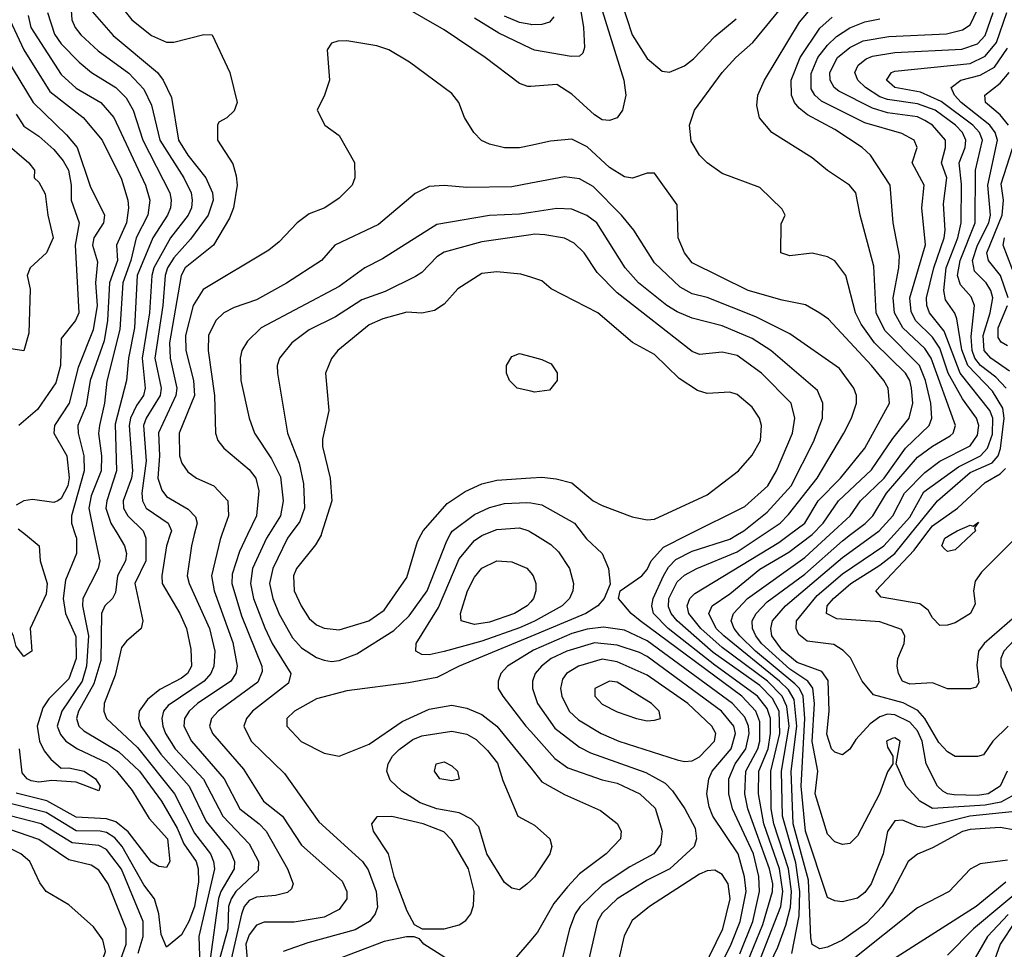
# Model space of a CAD drawing. Header units: inches. Extents: x 1793389 to 1900389, y 320802 to 470796.
# Tile 472 of 656: x 1848639 to 1851261, y 458896 to 461371. Entities that reach past the tile are written whole.
import ezdxf

# ---------------------------------------------------------------- set-up
doc = ezdxf.new("R2010")
doc.units = ezdxf.units.IN
doc.header["$MEASUREMENT"] = 0
for name, color, linetype in [('B8445', 7, 'Continuous'), ('B8446', 7, 'Continuous'), ('B8455', 7, 'Continuous'), ('B8456', 7, 'Continuous')]:
    doc.layers.add(name, color=color, linetype=linetype)

msp = doc.modelspace()

# ---------------------------------------------------------------- linework, layer by layer
at = {"layer": 'B8445', "color": 2}
for points, elevation in [([(1848654.4, 460000), (1848690.8, 459970), (1848694, 459930), (1848712.6, 459870), (1848710, 459841.2), (1848666.8, 459750), (1848671.3, 459690), (1848650, 459675.3), (1848630, 459702), (1848622.9, 459730), (1848597.8, 459777.8), (1848580.1, 459800.1), (1848524.7, 459850), (1848470, 459915.1), (1848456, 459950), (1848452.1, 460000)], 322), ([(1848900.5, 460000), (1848918.7, 459970), (1848923.7, 459950), (1848921.1, 459930), (1848899.6, 459890), (1848894.4, 459845.6), (1848886, 459830), (1848866.4, 459810), (1848857, 459790), (1848855.1, 459664.9), (1848837, 459603), (1848796, 459530), (1848790.3, 459510), (1848796.4, 459490), (1848810, 459477.6), (1848902.5, 459422.5), (1848958.3, 459370), (1849016.5, 459290), (1849058.3, 459218.2), (1849076.3, 459176.3), (1849109, 459130), (1849114.4, 459110), (1849115.5, 459075.5), (1849104.9, 459010), (1849090, 458969.6), (1849070, 458934.5), (1849030, 458902), (1849015.6, 458935.6), (1849009.7, 458990), (1848998, 459030), (1848970, 459067.6), (1848911.8, 459170), (1848892.3, 459192.3), (1848870, 459206.6), (1848854, 459210), (1848790, 459211.6), (1848710, 459259.8), (1848610, 459285)], 334), ([(1848838, 460000), (1848852.4, 459930), (1848848.2, 459910), (1848807.4, 459830), (1848806.5, 459810), (1848822.3, 459730), (1848816.8, 459650), (1848805.8, 459610), (1848751.3, 459530), (1848739, 459490), (1848747.5, 459467.5), (1848762.4, 459450), (1848793, 459430), (1848872.4, 459392.4), (1848897.4, 459370), (1848939.1, 459319.1), (1848983.9, 459243.9), (1849033, 459190), (1849039.1, 459130), (1849030, 459114), (1849010, 459116.2), (1848990, 459127.6), (1848928.4, 459208.4), (1848895.2, 459235.2), (1848870, 459243.5), (1848790, 459247.9), (1848711.2, 459291.2), (1848630, 459312)], 330), ([(1848786.9, 460000), (1848790.2, 459990), (1848790.2, 459949.8), (1848761.6, 459878.4), (1848755.2, 459830), (1848761.1, 459790), (1848788.6, 459728.6), (1848789.3, 459670), (1848770, 459615.6), (1848717.2, 459562.8), (1848701.1, 459538.9), (1848686, 459490), (1848692.2, 459450), (1848704.2, 459424.2), (1848722.4, 459402.4), (1848750, 459378), (1848770, 459379.1), (1848811, 459370), (1848841, 459350), (1848854, 459330), (1848850, 459318), (1848790, 459341.2), (1848725.2, 459345.2), (1848690, 459340.7), (1848670, 459344.7), (1848659.3, 459350), (1848645.9, 459365.9), (1848638.4, 459430)], 326), ([(1848971.9, 460000), (1848975.3, 459990), (1848974.9, 459930), (1848945.7, 459870), (1848967.3, 459770), (1848962.8, 459750), (1848923.4, 459716.6), (1848910, 459699), (1848893.9, 459626.1), (1848864.2, 459550), (1848863.1, 459530), (1848870.4, 459510), (1848952.9, 459432.9), (1849051.5, 459310), (1849105.1, 459205.1), (1849147.7, 459150), (1849155.6, 459130), (1849157.7, 459110), (1849116.5, 458930), (1849120.4, 458800.4)], 338), ([(1849040.3, 460000), (1849030.3, 459969.7), (1849017.6, 459890), (1849018.4, 459870), (1849065.3, 459790), (1849083.7, 459750), (1849094.7, 459694.7), (1849096.5, 459650), (1849086.4, 459630), (1849070, 459617.4), (1849012.9, 459587.1), (1848979.4, 459560.6), (1848957.6, 459530), (1848955.3, 459510), (1848962, 459490), (1849015.1, 459415.1), (1849090.2, 459330), (1849135.9, 459235.9), (1849198.7, 459158.7), (1849211.7, 459130), (1849210.3, 459110), (1849175, 459050), (1849168.8, 459031.2), (1849146.8, 458870)], 342), ([(1849104.2, 460000), (1849096.4, 459970), (1849085.3, 459890), (1849090.3, 459870), (1849144.6, 459750), (1849158.9, 459690), (1849156, 459650), (1849148.7, 459630), (1849130.3, 459610), (1849034.8, 459545.2), (1849022, 459530), (1849018, 459510), (1849020.3, 459490), (1849027.7, 459470), (1849052.9, 459430), (1849128.6, 459348.6), (1849180.3, 459250), (1849250, 459177.1), (1849275.3, 459130), (1849274.1, 459105.9), (1849215.2, 459050), (1849202.2, 459030), (1849195, 459010), (1849193.7, 458950), (1849171.6, 458870)], 346), ([(1849177.3, 460000), (1849172.8, 459987.2), (1849150.3, 459890), (1849156.9, 459850), (1849206.9, 459713.1), (1849218.7, 459650), (1849214.4, 459630), (1849201.3, 459610), (1849112.4, 459550), (1849090.4, 459530), (1849078, 459510), (1849076.5, 459490), (1849096.5, 459450), (1849184.2, 459350), (1849225.3, 459270), (1849277.1, 459230), (1849295.8, 459210), (1849352.4, 459110), (1849367.3, 459070), (1849363.5, 459056.5), (1849352.7, 459047.3), (1849320.9, 459039.1), (1849270, 459034.3), (1849250, 459025.6), (1849237, 459010), (1849230.2, 458989.8), (1849202.7, 458870)], 350), ([(1849246.3, 460000), (1849224.8, 459955.2), (1849205.1, 459894.9), (1849204, 459870), (1849230, 459784), (1849284.2, 459650), (1849284.9, 459635.1), (1849273, 459607), (1849168.2, 459530), (1849150.4, 459510), (1849144.4, 459490), (1849152.7, 459470), (1849235.1, 459375.1), (1849288.2, 459290), (1849339.5, 459250), (1849390, 459173), (1849497.7, 459077.7), (1849510.5, 459050), (1849510.4, 459030), (1849490, 459002), (1849450, 458981.3), (1849370, 458968.3), (1849290, 458968), (1849270, 458960.5), (1849250, 458934), (1849241.8, 458910), (1849245.2, 458870)], 354), ([(1849303, 460000), (1849296.9, 459990), (1849259.6, 459910), (1849254, 459870), (1849261.5, 459830), (1849292.1, 459752.1), (1849312, 459710), (1849361.6, 459630), (1849355.4, 459604.6), (1849259.3, 459530), (1849243, 459510), (1849236.3, 459490), (1849255.5, 459450), (1849344.1, 459364.1), (1849435.6, 459235.6), (1849552.4, 459130), (1849567.6, 459107.6), (1849588.5, 459050), (1849591.8, 459008.2), (1849585.5, 458990), (1849570.5, 458970), (1849532.4, 458947.6), (1849406.5, 458913.5), (1849341, 458890)], 358), ([(1849359.5, 460000), (1849352.2, 459990), (1849313.1, 459910), (1849304.9, 459870), (1849313.1, 459830), (1849330, 459787.7), (1849365.5, 459725.5), (1849390, 459698.4), (1849430, 459673), (1849450, 459665.5), (1849470, 459662), (1849490, 459664.9), (1849537.1, 459682.9), (1849635.3, 459744.7), (1849676.3, 459783.7), (1849724.7, 459850), (1849776.6, 459983.4), (1849785.9, 460000)], 362), ([(1849442.3, 460000), (1849441.7, 459998.3), (1849427.4, 459972.6), (1849376.4, 459910), (1849368.5, 459890), (1849370.4, 459850), (1849388.4, 459810), (1849410, 459776.3), (1849430, 459759.3), (1849450, 459750.4), (1849490, 459746.7), (1849569, 459770), (1849610, 459799.1), (1849670, 459886), (1849698.7, 459981.3), (1849708.7, 460000)], 366), ([(1850000, 459764.7), (1849970, 459751.7), (1849870, 459716.2), (1849770, 459688.4), (1849730, 459679.6), (1849710, 459680.9), (1849694, 459690), (1849695.1, 459710), (1849754.6, 459805.4), (1849810, 459935.5), (1849850, 459984.4), (1849870, 459997.6), (1849875.9, 460000)], 358), ([(1850000, 459821), (1849990.5, 459810), (1849957.3, 459790), (1849890, 459766.9), (1849850, 459760.7), (1849815.3, 459770), (1849813.2, 459790), (1849832, 459850), (1849850, 459886.8), (1849870, 459910.5), (1849910, 459930.5), (1849950, 459927.7), (1849990, 459910.7), (1850000, 459898.4)], 354), ([(1850000, 459728.7), (1849810, 459649.6), (1849750, 459619.6), (1849674.9, 459605.1), (1849510, 459583.6), (1849430, 459562.4), (1849370.8, 459530), (1849350.8, 459510), (1849350.8, 459490), (1849388.7, 459448.7), (1849450, 459418), (1849490, 459410.5), (1849570, 459442.4), (1849658, 459502), (1849730, 459534.9), (1849790, 459546), (1849830, 459537.6), (1849870, 459521.3), (1849910.2, 459490.2), (1850000, 459378.8)], 362), ([(1850000, 459688), (1849938, 459650), (1849920.5, 459630), (1849913, 459610), (1849913.4, 459590), (1849925.5, 459570), (1849986.7, 459490), (1850000, 459475.3)], 366), ([(1850000, 459079), (1849990, 459069), (1849970, 459054), (1849950, 459059), (1849930, 459074), (1849882.9, 459150), (1849861.6, 459221.6), (1849842, 459242), (1849810, 459258.9), (1849750, 459269.7), (1849706, 459286), (1849656.9, 459316.9), (1849626.2, 459346.2), (1849617, 459370), (1849620.7, 459390), (1849631.8, 459410), (1849650, 459428.2), (1849685.9, 459454.1), (1849710, 459464.6), (1849790, 459476.5), (1849830, 459468.5), (1849854.4, 459454.4), (1849885.4, 459425.4), (1849911.4, 459391.4), (1849925.7, 459345.7), (1849966, 459250), (1850000, 459231.5)], 358), ([(1848954.7, 458885.3), (1848967.8, 458930), (1848967.7, 458970), (1848910, 459109.6), (1848870, 459161.7), (1848850, 459171.9), (1848779.1, 459179.1), (1848696.2, 459230), (1848610, 459252.3)], 338), ([(1848590, 458525.5), (1848658.5, 458630), (1848690, 458668.9), (1848775.4, 458750), (1848862.9, 458817.1), (1848893, 458847), (1848908.7, 458870), (1848922.7, 458910), (1848923, 458950), (1848875.1, 459070), (1848850, 459106.6), (1848830, 459119.6), (1848770, 459134), (1848690, 459188.3), (1848610, 459215.8)], 342), ([(1848619.5, 458640.5), (1848682.8, 458717.2), (1848754.9, 458785.1), (1848850, 458857.6), (1848860.5, 458870), (1848868, 458890), (1848860.8, 458920.8), (1848835.6, 458955.6), (1848770, 459014), (1848709.4, 459049.4), (1848692.5, 459072.5), (1848666, 459130), (1848642.7, 459150), (1848610, 459165.6)], 346), ([(1849797.6, 458857.6), (1849715.3, 458910), (1849704, 458924), (1849689.3, 458929.3), (1849669.3, 458929.3), (1849610, 458916.3), (1849470, 458863.7)], 362), ([(1850000, 458920.2), (1849957.3, 458870)], 362)]:
    msp.add_lwpolyline(points, dxfattribs=dict(at, elevation=elevation))
for points, elevation in [([(1849790, 459344), (1849758, 459350), (1849744, 459370), (1849748.7, 459390), (1849770, 459394.8), (1849790, 459384.7), (1849804.7, 459370), (1849810, 459349)], 354), ([(1849630.5, 459249.5), (1849590, 459248.7), (1849576, 459230), (1849580.7, 459210), (1849620.5, 459150), (1849635.3, 459090), (1849670, 458998), (1849690, 458962), (1849710.8, 458950.8), (1849770, 458950.7), (1849810, 458960.7), (1849827.6, 458972.4), (1849840.9, 458990), (1849847.7, 459012.3), (1849849.6, 459050), (1849834.3, 459110), (1849790, 459186.6), (1849768.4, 459208.4), (1849714, 459230)], 362)]:
    msp.add_lwpolyline(points, close=True, dxfattribs=dict(at, elevation=elevation))
at = {"layer": 'B8446', "color": 2}
for points, elevation in [([(1848773.8, 461433.8), (1848778, 461370), (1848787, 461350), (1848802.4, 461330), (1848848.2, 461288.2), (1848930, 461228.7), (1848970, 461186), (1848990, 461142.8), (1849012.4, 461050), (1849076.5, 460950), (1849096, 460910), (1849098.9, 460890), (1849096.9, 460870), (1849087.6, 460850), (1849040.8, 460790), (1848996.2, 460710), (1848991, 460690), (1848985.2, 460590), (1848965.2, 460470), (1848973.8, 460390), (1848968.9, 460370), (1848950, 460343.6), (1848934, 460310), (1848931.1, 460290), (1848939.7, 460170), (1848936.9, 460150), (1848914.9, 460090), (1848916, 460070), (1848927.2, 460050), (1848968.4, 460010), (1848971.9, 460000)], 338), ([(1848890.6, 461430), (1848938, 461370), (1848990, 461328.2), (1849030, 461310.6), (1849050, 461310.6), (1849130, 461331), (1849152, 461330), (1849198.8, 461230), (1849218, 461150), (1849210, 461128), (1849190.9, 461109.1), (1849170, 461098), (1849166, 461090), (1849166, 461050), (1849206.8, 460986.8), (1849215.3, 460955.3), (1849218.8, 460930), (1849208.7, 460870), (1849197.7, 460842.2), (1849155.5, 460770), (1849080.3, 460710), (1849069, 460690), (1849037.8, 460510), (1849040.2, 460470), (1849057.3, 460390), (1849055.2, 460370), (1849009.3, 460270.7), (1849011.3, 460210), (1849007.2, 460150), (1849017.7, 460117.8), (1849030, 460101.6), (1849087.7, 460067.7), (1849107.2, 460047.2), (1849112, 460030), (1849104.2, 460000)], 346), ([(1850000, 461193), (1849992.5, 461192.5), (1849970, 461201.2), (1849879, 461270), (1849770, 461343.7), (1849601, 461441)], 346), ([(1848612.9, 461370), (1848650.2, 461290.2), (1848719.7, 461179.7), (1848808.2, 461110), (1848858.7, 461050), (1848910, 460946), (1848927, 460890), (1848928.8, 460870), (1848924, 460830), (1848896.9, 460770), (1848899.7, 460730), (1848878.4, 460670), (1848873.5, 460570), (1848864.5, 460515.5), (1848827.2, 460410), (1848816.4, 460343.6), (1848793.7, 460290), (1848794.6, 460270), (1848810.2, 460210), (1848811.3, 460170), (1848776.9, 460050), (1848777, 460030), (1848786.9, 460000)], 326), ([(1848661.6, 461381.6), (1848669, 461350), (1848750, 461224.4), (1848790, 461188.7), (1848855.5, 461150), (1848890, 461110.5), (1848974.3, 460930), (1848986, 460890), (1848980.2, 460850), (1848949.2, 460790), (1848935, 460730), (1848913.5, 460670), (1848905.9, 460545.9), (1848871.3, 460408.7), (1848865.5, 460350), (1848851.4, 460290), (1848849, 460269), (1848856.9, 460210), (1848855.8, 460170), (1848830, 460102.7), (1848823.6, 460070), (1848838, 460000)], 330), ([(1848713.4, 461390), (1848732.3, 461332.3), (1848750, 461306.7), (1848797.4, 461257.4), (1848830.5, 461230), (1848894.9, 461190), (1848923, 461163), (1848941.7, 461130), (1848966.9, 461050), (1849038.9, 460910), (1849042.3, 460890), (1849040.9, 460870), (1849033.1, 460850), (1848993.6, 460790), (1848952.1, 460690), (1848945.4, 460550), (1848929.2, 460470), (1848924, 460410), (1848893.7, 460293.7), (1848897.2, 460170), (1848871.3, 460090), (1848869.1, 460070), (1848882.3, 460030), (1848900.5, 460000)], 334), ([(1848832.4, 461392.4), (1848888.3, 461328.3), (1849006, 461230), (1849021.6, 461210), (1849043.7, 461163.7), (1849062.6, 461050), (1849087.4, 461010), (1849134.6, 460950), (1849152.9, 460910), (1849154.3, 460890), (1849140.9, 460850), (1849094, 460786), (1849050, 460736.9), (1849033, 460710), (1849026.5, 460690), (1849020.6, 460610), (1848999.3, 460470), (1849015.9, 460390), (1849013, 460370), (1848976.1, 460310), (1848969.2, 460290), (1848976.1, 460196.1), (1848964.7, 460110), (1848966.3, 460090), (1848975.8, 460070), (1849034.4, 460030), (1849043.7, 460010), (1849040.3, 460000)], 342), ([(1850000, 461294.3), (1849914.8, 461334.8), (1849850, 461374.7)], 342), ([(1850000, 461357.8), (1849970, 461363.5), (1849930, 461379.8)], 338), ([(1848565.3, 461330), (1848675.3, 461150), (1848763.9, 461063.9), (1848792.2, 461030), (1848827.1, 460927.1), (1848864.9, 460850), (1848862.4, 460830), (1848836.9, 460790), (1848832.9, 460770), (1848846.1, 460726.1), (1848840.7, 460670), (1848845.4, 460610), (1848834.8, 460545.2), (1848794.8, 460445.2), (1848771.3, 460350), (1848731.7, 460290), (1848730.3, 460270), (1848764.4, 460210), (1848771.1, 460151.1), (1848767.6, 460130), (1848750, 460095.6), (1848740.7, 460090), (1848730, 460085.4), (1848673, 460093), (1848650.3, 460089.7), (1848630, 460078)], 322), ([(1850000, 461035.7), (1849970, 461029.2), (1849930, 461029.2), (1849890, 461039), (1849869.4, 461049.4), (1849849, 461070), (1849824, 461110), (1849809, 461150), (1849790, 461174), (1849677.5, 461257.5), (1849622, 461290), (1849590, 461301.2), (1849510, 461314), (1849486.4, 461313.6), (1849470, 461308), (1849458, 461290), (1849464.7, 461210), (1849451.3, 461170), (1849431.3, 461130), (1849452, 461090), (1849490, 461062), (1849530.7, 460990.7), (1849531.3, 460950), (1849524.7, 460930), (1849490, 460895.3), (1849452, 460870), (1849410, 460854), (1849378, 460830), (1849330, 460779), (1849302.5, 460757.5), (1849127.6, 460652.4), (1849101.1, 460610), (1849080.8, 460530), (1849082, 460490), (1849102, 460410), (1849105.2, 460370), (1849063.7, 460270), (1849064.9, 460210), (1849070.6, 460190), (1849087, 460167), (1849110.4, 460150.4), (1849156, 460130), (1849193.4, 460090), (1849194.9, 460050), (1849177.3, 460000)], 350), ([(1848630, 461119.1), (1848650, 461087.3), (1848690, 461060.4), (1848730, 461024.9), (1848755.2, 460995.2), (1848769, 460970), (1848776.5, 460930), (1848776.5, 460890), (1848797.6, 460830), (1848787.4, 460770), (1848797.1, 460590), (1848787.7, 460570), (1848750, 460522), (1848747.7, 460450), (1848735.9, 460404.1), (1848686.9, 460333.1), (1848637.3, 460290)], 318), ([(1848593.7, 461050), (1848664, 460990), (1848678.8, 460970), (1848678, 460950), (1848690, 460938), (1848706.9, 460906.9), (1848714, 460850), (1848728.2, 460790), (1848710.3, 460749.7), (1848666.8, 460710), (1848659.1, 460690), (1848666.8, 460653.2), (1848663.5, 460536.5), (1848650, 460488.7), (1848610, 460495.3)], 314), ([(1850000, 460935.3), (1849950, 460926), (1849830, 460923.6), (1849770, 460929.6), (1849730, 460926.6), (1849692.3, 460907.7), (1849594.4, 460825.6), (1849478.8, 460770), (1849442.8, 460730), (1849350, 460669.6), (1849270, 460625.1), (1849210, 460604.5), (1849182.8, 460590), (1849162, 460570), (1849142.4, 460530), (1849141.3, 460490), (1849158, 460370), (1849160.7, 460270), (1849167.3, 460250), (1849182.8, 460230), (1849250, 460173), (1849268.2, 460150), (1849276.2, 460116.2), (1849270.3, 460050), (1849246.3, 460000)], 354), ([(1850000, 460857.5), (1849970, 460853), (1849890, 460849.7), (1849750, 460825.6), (1849605.8, 460734.1), (1849558.8, 460710), (1849490, 460660.7), (1849282, 460550), (1849245.5, 460514.5), (1849230.6, 460490), (1849226, 460470), (1849228.4, 460410), (1849250.5, 460310), (1849264.4, 460270), (1849310, 460202), (1849333.5, 460153.5), (1849341.1, 460090), (1849333.4, 460050), (1849303, 460000)], 358), ([(1850000, 460798.2), (1849870, 460779.7), (1849770, 460751.8), (1849750, 460739.5), (1849710, 460698), (1849693.4, 460686.6), (1849612.7, 460647.2), (1849550, 460624.7), (1849480.6, 460579.4), (1849410, 460545.1), (1849364, 460510), (1849330.8, 460470), (1849324.9, 460450), (1849325.5, 460430), (1849352.4, 460270), (1849383.7, 460190), (1849395.4, 460135.4), (1849397.4, 460070), (1849384.9, 460035.1), (1849359.5, 460000)], 362), ([(1850000, 460685), (1849973.6, 460693.6), (1849910, 460699.3), (1849870, 460695.1), (1849805.8, 460654.2), (1849770, 460613.2), (1849743.8, 460596.2), (1849710, 460589.5), (1849670, 460591.8), (1849606, 460574), (1849570, 460558.4), (1849486.8, 460490), (1849470, 460468.7), (1849454, 460430), (1849462.8, 460330), (1849446, 460254), (1849445.8, 460234.2), (1849466, 460150), (1849470.5, 460090), (1849442.3, 460000)], 366), ([(1850000, 460381.7), (1849964, 460390), (1849944, 460410), (1849935.3, 460430), (1849935.3, 460450), (1849950, 460474), (1849970, 460482), (1850000, 460474)], 366), ([(1849708.7, 460000), (1849714, 460010), (1849777.4, 460082.6), (1849825.3, 460114.7), (1849870, 460134.9), (1849910, 460144.4), (1850000, 460150.8)], 366), ([(1849785.9, 460000), (1849790.9, 460009.1), (1849850, 460053.4), (1849890, 460071.8), (1849930, 460083.1), (1849990, 460085.7), (1850000, 460084.1)], 362), ([(1848635.6, 460015.6), (1848654.4, 460000)], 322), ([(1849875.9, 460000), (1849910, 460013.7), (1849970, 460017.6), (1849994.8, 460010), (1850000, 460006.7)], 358)]:
    msp.add_lwpolyline(points, dxfattribs=dict(at, elevation=elevation))
at = {"layer": 'B8455', "color": 2}
for points, elevation in [([(1850010.7, 460000), (1850053.3, 459973.3), (1850074.4, 459954.4), (1850103.8, 459910), (1850114.4, 459870), (1850112.7, 459850), (1850103.8, 459830), (1850083.8, 459810), (1850012.4, 459770), (1850000, 459764.7)], 358), ([(1850140.1, 460000), (1850148.9, 459988.9), (1850190.8, 459950), (1850207.3, 459910), (1850212, 459868), (1850196, 459830), (1850179.1, 459810), (1850147.3, 459790), (1850000, 459728.7)], 362), ([(1850554.1, 458805.9), (1850618.1, 458961.9), (1850644, 459050), (1850644.5, 459070), (1850636.3, 459110), (1850578, 459270), (1850570.7, 459310), (1850573.3, 459370), (1850604.5, 459430), (1850609.9, 459450), (1850610, 459501.2), (1850599.3, 459530), (1850562.7, 459570), (1850291.2, 459770), (1850267.3, 459790), (1850234, 459830), (1850238, 459850), (1850296, 459890), (1850310, 459906.8), (1850320.7, 459930), (1850353.5, 459966.5), (1850420.5, 460000)], 362), ([(1850579.8, 458790), (1850666, 459010), (1850671.6, 459050), (1850663, 459110), (1850620.9, 459230), (1850606.3, 459310), (1850607.3, 459370), (1850632.5, 459430), (1850638.9, 459470), (1850638.4, 459510), (1850630, 459536.9), (1850604.1, 459570), (1850490, 459652.2), (1850366.2, 459750), (1850327.3, 459790), (1850322.3, 459810), (1850326, 459830), (1850354, 459890), (1850366.9, 459913.1), (1850386.2, 459933.8), (1850430, 459956.1), (1850530, 459988), (1850550.5, 460000)], 358), ([(1850630, 458842.4), (1850658.5, 458901.5), (1850679.6, 458960.4), (1850691.5, 459008.5), (1850694.3, 459050), (1850686.9, 459110), (1850647.9, 459230), (1850640.6, 459270), (1850639.8, 459370), (1850663.8, 459470), (1850661.5, 459530), (1850643.9, 459563.9), (1850610, 459598.3), (1850486.4, 459686.4), (1850389.8, 459770), (1850374.2, 459790), (1850367.4, 459807.4), (1850367.8, 459830), (1850390, 459874), (1850410, 459891.8), (1850442.7, 459910), (1850550, 459954.4), (1850618.9, 460000)], 354), ([(1850695.4, 458884.6), (1850714.7, 458985.3), (1850717.2, 459050), (1850705.7, 459125.7), (1850670.5, 459250), (1850667.9, 459370), (1850688.7, 459490), (1850682.5, 459542.5), (1850669.9, 459570), (1850630.6, 459610), (1850510, 459699.1), (1850452.9, 459750), (1850421, 459790), (1850416.9, 459810), (1850424.2, 459830), (1850437, 459843), (1850660.7, 459979.3), (1850688.9, 460000)], 350), ([(1851290, 459212.8), (1851250, 459220.4), (1851170, 459215.1), (1851150, 459209.7), (1851070, 459165.6), (1851030, 459149.4), (1851005.5, 459130), (1850963.1, 459050), (1850935.8, 459010), (1850894.3, 458965.7), (1850830, 458920.5), (1850790, 458901.6), (1850770, 458897), (1850750, 458909), (1850746.1, 458926.1), (1850739.7, 459079.7), (1850698.9, 459230), (1850694, 459370), (1850708.9, 459490), (1850701.3, 459561.3), (1850686.5, 459586.5), (1850662.2, 459610), (1850514, 459730), (1850494.2, 459750), (1850474.3, 459790), (1850482.9, 459810), (1850530, 459842.3), (1850610, 459907.8), (1850687.2, 459952.8), (1850749.7, 460000)], 346), ([(1851290, 459262.8), (1851169.5, 459250.5), (1851050, 459220.5), (1851030, 459222.4), (1850990, 459239.5), (1850970, 459238), (1850950.3, 459209.7), (1850938.7, 459150), (1850906.4, 459070), (1850890, 459047), (1850870, 459032), (1850830, 459022.7), (1850810, 459025.2), (1850790, 459034), (1850731.7, 459210), (1850720.6, 459330), (1850729.9, 459509.9), (1850725.7, 459570), (1850715.7, 459590), (1850703, 459603), (1850598.5, 459690), (1850557.2, 459730), (1850541.5, 459750), (1850534, 459770), (1850539.7, 459790), (1850577.4, 459830), (1850730, 459939.1), (1850796.6, 460000)], 342), ([(1851290.9, 459309.1), (1851252, 459288), (1851210, 459279.9), (1851070, 459271.1), (1851036.2, 459290), (1850999.5, 459330), (1850973.2, 459390), (1850984, 459450), (1850970, 459459.3), (1850962.5, 459457.5), (1850947.7, 459450), (1850950, 459434), (1850964.7, 459410), (1850964.7, 459390), (1850950, 459368.7), (1850928.7, 459310), (1850870, 459198), (1850850, 459178), (1850830, 459175.3), (1850810, 459182), (1850790, 459202), (1850757.3, 459310), (1850765.1, 459370), (1850749.3, 459449.3), (1850756, 459550), (1850751.3, 459591.3), (1850737.7, 459610), (1850690, 459642), (1850614.6, 459710), (1850599.3, 459730), (1850591, 459750), (1850589.7, 459770), (1850600.5, 459790), (1850630, 459820.9), (1850730, 459894.7), (1850830, 459983.2), (1850852, 460000)], 338), ([(1851268.9, 459370), (1851250.3, 459330), (1851218, 459310), (1851190, 459305.6), (1851127.4, 459307.4), (1851109.8, 459309.8), (1851097.2, 459317.2), (1851083.6, 459330), (1851053.6, 459390), (1851042.2, 459450), (1851030, 459477.4), (1851010, 459500.4), (1850970, 459520.3), (1850950, 459521.5), (1850930, 459515.1), (1850903.7, 459496.3), (1850866, 459454), (1850850, 459429), (1850830, 459413.2), (1850810, 459420.9), (1850800.9, 459430), (1850788.7, 459468.7), (1850794.7, 459530), (1850791.9, 459611.9), (1850775.3, 459635.3), (1850710, 459659.4), (1850670, 459692.2), (1850642.4, 459730), (1850639.2, 459750), (1850644.4, 459770), (1850678.9, 459810), (1850830, 459939.1), (1850914.4, 460000)], 334), ([(1851271.7, 459490), (1851230.3, 459450), (1851206.2, 459413.8), (1851190, 459409.3), (1851130, 459409), (1851110, 459422), (1851086.8, 459446.8), (1851049.9, 459509.9), (1851031.4, 459531.4), (1850992.1, 459552.1), (1850913, 459573), (1850882.7, 459610), (1850851.7, 459671.7), (1850831.8, 459691.8), (1850807, 459707), (1850736.6, 459716.6), (1850714.2, 459734.2), (1850706.6, 459750), (1850707.6, 459770), (1850762.6, 459837.4), (1850830, 459895.5), (1850940.4, 459970), (1850967.8, 460000)], 330), ([(1851330, 459816.9), (1851208, 459710), (1851192.4, 459690), (1851188.1, 459651.9), (1851193.7, 459606.3), (1851186, 459594), (1851170.8, 459589.2), (1851110, 459589.2), (1851070, 459605.2), (1851010, 459602), (1850990, 459609.6), (1850979.3, 459630), (1850976, 459650), (1850978, 459670), (1850994.5, 459710), (1850996.2, 459730), (1850987.3, 459747.3), (1850930, 459767.8), (1850815.4, 459775.4), (1850787.6, 459790), (1850789.7, 459810), (1850806.6, 459830), (1850852.8, 459870), (1850930, 459918.6), (1850969.8, 459950), (1851010.2, 460000)], 326), ([(1851412.7, 460000), (1851410, 459994), (1851390, 459982.7), (1851290, 459989.2), (1851200.5, 459899.5), (1851184.1, 459875.9), (1851179.1, 459850), (1851184, 459816), (1851171, 459790), (1851130, 459765.2), (1851110, 459759), (1851090, 459758), (1851070, 459778), (1851058.9, 459798.9), (1851035.9, 459815.9), (1850933.2, 459833.2), (1850919, 459850), (1851021.5, 459958.5), (1851052.6, 460000)], 322), ([(1851173.9, 460000), (1851130, 459959), (1851110, 459955.3), (1851102, 459962), (1851095.3, 459970), (1851102.7, 459990), (1851119, 460000)], 318), ([(1850000, 459898.4), (1850006.8, 459890), (1850014, 459870), (1850014, 459850), (1850007.7, 459830), (1850000, 459821)], 354), ([(1850556.6, 458883.4), (1850591.3, 458970), (1850609, 459050), (1850607.9, 459090), (1850593, 459150), (1850537.6, 459270), (1850527.4, 459310), (1850527.4, 459350), (1850544.5, 459390), (1850573, 459430), (1850581.8, 459470), (1850580.3, 459490), (1850570, 459514), (1850537.3, 459550), (1850310, 459716.8), (1850250, 459745.1), (1850193.5, 459753.5), (1850150, 459747.9), (1850110, 459736.8), (1850007.4, 459692.6), (1850000, 459688)], 366), ([(1851330, 459764.5), (1851260.3, 459690), (1851251.6, 459670), (1851251.7, 459650), (1851288.7, 459568.7)], 330), ([(1850486.6, 458813.4), (1850534.2, 458910), (1850557.7, 458970), (1850574.2, 459050), (1850569, 459089), (1850552.1, 459150), (1850485.2, 459250), (1850475.1, 459275.1), (1850469.4, 459310), (1850474.3, 459350), (1850483.5, 459370), (1850534, 459430), (1850545.3, 459470), (1850541, 459490), (1850508.2, 459530), (1850310, 459675.3), (1850290, 459686.2), (1850230, 459705.3), (1850170, 459711.8), (1850096.3, 459690), (1850054.9, 459670), (1850028.4, 459650), (1850012.4, 459630), (1850004.9, 459610), (1850004.9, 459590), (1850018.4, 459550), (1850064.6, 459484.6), (1850130, 459434), (1850159.3, 459419.3), (1850307, 459367), (1850358, 459338), (1850378, 459318), (1850410.8, 459270), (1850438, 459218), (1850442, 459190), (1850435.5, 459170), (1850370.4, 459110), (1850310, 459079.7), (1850230.6, 459030), (1850190, 458991.8), (1850177.6, 458970), (1850155.3, 458870)], 370), ([(1850000, 459475.3), (1850064.2, 459404.2), (1850099.3, 459379.3), (1850190, 459347), (1850230, 459338), (1850290.6, 459310), (1850331.4, 459271.4), (1850350.4, 459210), (1850345.5, 459174.5), (1850328, 459150), (1850264.3, 459115.7), (1850190, 459066.3), (1850132.2, 459010), (1850118.7, 458990), (1850103.1, 458950), (1850083.8, 458870), (1850050, 458820.7), (1850000, 458776.9)], 366), ([(1850000, 459378.8), (1850030, 459341.6), (1850090, 459308.2), (1850185.8, 459265.8), (1850230, 459231), (1850241, 459210), (1850238.8, 459190), (1850200.7, 459150), (1850130, 459097), (1850098, 459062), (1850061.8, 459018.2), (1850018.3, 458941.7), (1850000, 458920.2)], 362), ([(1850000, 459231.5), (1850010, 459226), (1850051, 459190), (1850056, 459170), (1850050.8, 459150), (1850010, 459089), (1850000, 459079)], 358), ([(1851270, 459133.3), (1851196.8, 459123.2), (1851170.5, 459109.5), (1851114.8, 459050), (1851030, 459006.6), (1850850, 458862.4)], 350), ([(1850458.6, 458841.4), (1850511.9, 458950), (1850530.9, 459030), (1850525.6, 459070), (1850510, 459095.1), (1850490, 459107), (1850470, 459105.1), (1850450, 459095.6), (1850316.3, 459010), (1850270, 458972.3), (1850248.6, 458931.4), (1850233.5, 458866.5)], 374), ([(1851265.4, 459074.5), (1851186, 459010), (1850956.2, 458863.8)], 354), ([(1851330, 459076.1), (1851179.5, 458950), (1851110, 458880.7)], 358), ([(1851271.5, 458988.5), (1851216.9, 458930), (1851170.2, 458849.8)], 362), ([(1851290.2, 458970), (1851250.2, 458910), (1851221.7, 458830)], 366)]:
    msp.add_lwpolyline(points, dxfattribs=dict(at, elevation=elevation))
for points, elevation in [([(1850190, 459668.4), (1850127.3, 459650), (1850095.5, 459630), (1850085.1, 459614.9), (1850079.5, 459590), (1850083.1, 459570), (1850102.4, 459530), (1850127, 459507), (1850187.7, 459470), (1850234.8, 459450), (1850390, 459400.3), (1850410, 459395.8), (1850430, 459397.6), (1850450, 459408.7), (1850489.6, 459450), (1850492.8, 459470), (1850482.4, 459490), (1850418.7, 459550), (1850310, 459625.7), (1850230, 459661.5)], 374), ([(1850210, 459609.4), (1850171, 459590), (1850170.8, 459570), (1850190, 459548.2), (1850230, 459528), (1850282, 459510), (1850310, 459504), (1850330, 459506), (1850346, 459510), (1850342, 459530), (1850322, 459550), (1850230, 459607.3)], 378)]:
    msp.add_lwpolyline(points, close=True, dxfattribs=dict(at, elevation=elevation))
at = {"layer": 'B8456', "color": 2}
msp.add_line((1850000, 460006.7, 358), (1850010.7, 460000, 358), dxfattribs=at)
for points, elevation in [([(1850097.7, 461610), (1850140.3, 461350), (1850143, 461297), (1850138.8, 461281.2), (1850130, 461273.2), (1850107.7, 461272.3), (1850010, 461289.6), (1850000, 461294.3)], 342), ([(1850161.5, 461490), (1850248.4, 461210), (1850253, 461170), (1850244.9, 461130), (1850230, 461109.2), (1850210, 461102.7), (1850190, 461104.5), (1850170, 461117), (1850110, 461172.3), (1850070, 461198), (1850000, 461193)], 346), ([(1850224.6, 461470), (1850270, 461330.8), (1850310, 461267.3), (1850350, 461234), (1850370, 461230.7), (1850410, 461247.7), (1850433.6, 461266.4), (1850490, 461325.5), (1850547, 461373)], 350), ([(1850749.7, 460000), (1850750, 460000.2), (1850779.2, 460030), (1850819.7, 460090), (1850908, 460172), (1850964.2, 460255.8), (1851008, 460310), (1851017.3, 460350), (1851014.5, 460390), (1851009.7, 460410), (1850998.3, 460430), (1850915.4, 460510), (1850880.5, 460560.5), (1850865.1, 460590), (1850839.5, 460690), (1850810, 460729), (1850790, 460739), (1850750, 460748.7), (1850690, 460742), (1850666, 460750), (1850667.3, 460827.3), (1850678, 460850), (1850670, 460866), (1850610, 460924), (1850510, 460961.2), (1850469.6, 460989.6), (1850449.2, 461010), (1850427.2, 461047.2), (1850422.7, 461090), (1850436, 461130), (1850509.7, 461230.3), (1850546, 461270), (1850592, 461310), (1850674, 461410)], 346), ([(1850796.6, 460000), (1850851.2, 460050), (1850878, 460090), (1850941.5, 460150), (1850997.7, 460230), (1851061.3, 460290), (1851068.3, 460310), (1851065.3, 460350), (1851051.6, 460410), (1851035.1, 460450), (1850943.1, 460543.1), (1850919.8, 460590), (1850914.2, 460714.1), (1850877, 460850), (1850866, 460910), (1850849.2, 460930), (1850790, 460969.2), (1850750, 461002.7), (1850642, 461070), (1850609.3, 461109.3), (1850602, 461142), (1850605.2, 461170), (1850622.7, 461210), (1850715.7, 461364.3), (1850750, 461404.4)], 342), ([(1850967.8, 460000), (1851010, 460046.3), (1851046.6, 460113.4), (1851139.2, 460180.7), (1851198.3, 460210), (1851216.8, 460230), (1851230, 460267.3), (1851230.6, 460310), (1851223.1, 460330), (1851144, 460430), (1851101.1, 460541.1), (1851061.7, 460590), (1851054.8, 460610), (1851054.5, 460630), (1851074, 460710), (1851101.4, 460790), (1851104.2, 460810), (1851099.5, 460880.5), (1851108.5, 460950), (1851093.7, 460990), (1851105.1, 461030), (1851104.7, 461050), (1851070, 461089.6), (1851050, 461102.2), (1851030, 461111.8), (1850950, 461123.1), (1850910, 461134.8), (1850820.7, 461180.7), (1850807.8, 461190), (1850797.4, 461210), (1850796.9, 461230), (1850817.4, 461270), (1850850, 461296.9), (1850885.6, 461314.4), (1850954.1, 461325.9), (1851107.2, 461332.8), (1851150, 461343.7), (1851170, 461357.1), (1851190, 461398)], 330), ([(1850062, 461378), (1850050, 461363.7), (1850030, 461357.6), (1850002.8, 461357.2), (1850000, 461357.8)], 338), ([(1850852, 460000), (1850890.6, 460029.4), (1850911.1, 460050), (1850947.3, 460110), (1851030, 460205.7), (1851070, 460235.6), (1851117.2, 460262.8), (1851125.1, 460270), (1851131.3, 460290), (1851066.4, 460470), (1851050, 460495.1), (1850991, 460550), (1850968.6, 460590), (1850965.1, 460630), (1850980.5, 460710), (1850982, 460742), (1850965.1, 460830), (1850957, 460930), (1850905.2, 461010), (1850882.7, 461030), (1850810, 461078.7), (1850737.4, 461117.4), (1850715.1, 461135.1), (1850702.4, 461150), (1850694.3, 461170), (1850693.7, 461210), (1850717.3, 461270), (1850770, 461348.5), (1850802.9, 461377.1)], 338), ([(1850914.4, 460000), (1850928.3, 460010), (1850964.4, 460050), (1850995.3, 460110), (1851050, 460164.9), (1851090, 460195.3), (1851170, 460236), (1851190, 460264.9), (1851193.1, 460290), (1851186.9, 460310), (1851150, 460361.6), (1851111.4, 460430), (1851090, 460495.8), (1851070, 460525.7), (1851024.8, 460570), (1851013.4, 460593.4), (1851009.8, 460630.2), (1851051.1, 460771.1), (1851041.3, 460870), (1851047.6, 460930), (1851016.2, 460990), (1851029.3, 461030), (1851020.9, 461050), (1850988.1, 461068.1), (1850890, 461096.4), (1850774.2, 461154.2), (1850756.3, 461170), (1850747, 461187), (1850747, 461227), (1850765.1, 461270), (1850790, 461302.6), (1850814, 461326), (1850850, 461348.9), (1850890, 461364.9), (1850930, 461373.1)], 334), ([(1851010.2, 460000), (1851083, 460090), (1851170, 460164.9), (1851229.2, 460190.8), (1851244.8, 460210), (1851251, 460229), (1851261, 460310), (1851256.9, 460336.9), (1851230, 460381.7), (1851163.7, 460450), (1851148, 460492), (1851134.7, 460574.7), (1851129.8, 460589.8), (1851105, 460625), (1851099.8, 460650), (1851106, 460710), (1851137.8, 460790), (1851146.8, 460830), (1851147, 460933), (1851141.4, 460990), (1851156.8, 461030), (1851159.2, 461050), (1851149.7, 461070), (1851131, 461090), (1851076.9, 461130), (1851030, 461146.8), (1850950, 461158.2), (1850930, 461165), (1850891.3, 461190), (1850871.5, 461210), (1850863.6, 461230), (1850871.8, 461250), (1850893.1, 461266.9), (1850910, 461273.8), (1850970, 461283.6), (1851148, 461292), (1851190, 461306.5), (1851210, 461328.7), (1851231.7, 461390)], 326), ([(1851265.8, 460390), (1851238.9, 460418.9), (1851198.2, 460450), (1851183.2, 460470), (1851176.1, 460490), (1851173, 460527), (1851181.7, 460610), (1851172.8, 460632.8), (1851144.5, 460664.5), (1851136.8, 460690), (1851143.4, 460730), (1851184.1, 460830), (1851184.5, 460970), (1851202.8, 461050), (1851194.8, 461070), (1851177.2, 461090), (1851092.7, 461152.7), (1851037.7, 461177.7), (1850969.4, 461190), (1850947.3, 461210), (1850961.2, 461230), (1850970, 461233.4), (1851170, 461254.2), (1851210, 461273.6), (1851240.8, 461310), (1851268.1, 461390)], 322), ([(1851274.9, 460434.9), (1851225.4, 460470), (1851208, 460490), (1851205, 460530), (1851223.8, 460590), (1851230.8, 460630), (1851225.4, 460650), (1851213, 460670), (1851181.5, 460701.5), (1851176.2, 460730), (1851189.9, 460770), (1851219.8, 460830), (1851224.6, 460850), (1851217.3, 460930), (1851242.8, 461050), (1851237.3, 461070), (1851222.3, 461090), (1851146.2, 461150), (1851128.2, 461170), (1851119.5, 461190), (1851145.2, 461210), (1851197.2, 461222.8), (1851235.3, 461244.7), (1851270, 461295.3)], 318), ([(1851272.8, 461090), (1851250, 461117.2), (1851211.6, 461150), (1851209.6, 461170), (1851250, 461202), (1851274.1, 461230)], 314), ([(1850688.9, 460000), (1850729.7, 460030), (1850766, 460090), (1850825.1, 460150), (1850889.6, 460230), (1850955.6, 460350), (1850951.6, 460390), (1850940.7, 460410), (1850907.3, 460450), (1850793.1, 460573.1), (1850770, 460589.3), (1850731.6, 460611.6), (1850670, 460623.6), (1850579, 460650), (1850430, 460723.7), (1850409.4, 460750), (1850392.7, 460790), (1850390, 460878), (1850330, 460962), (1850310, 460962), (1850270.8, 460949.2), (1850250, 460952.7), (1850210, 460977), (1850150, 461031.8), (1850110, 461052.3), (1850052.8, 461047.2), (1850000, 461035.7)], 350), ([(1851271.6, 460630), (1851250.7, 460690), (1851219.1, 460730), (1851214.8, 460750), (1851256, 460850), (1851259.3, 460890), (1851253.3, 460933.3), (1851289.8, 461050)], 314), ([(1850618.9, 460000), (1850664.2, 460030), (1850686.6, 460053.4), (1850762.6, 460150), (1850833.6, 460270), (1850854, 460310), (1850867.3, 460350), (1850867.3, 460370), (1850860.7, 460390), (1850822.3, 460442.3), (1850690, 460534), (1850599.5, 460579.5), (1850470, 460631.2), (1850430, 460641.3), (1850398.2, 460658.2), (1850330, 460723.7), (1850274.5, 460810), (1850241.6, 460850), (1850166.2, 460926.2), (1850130, 460947), (1850090, 460952), (1850000, 460935.3)], 354), ([(1850550.5, 460000), (1850567.6, 460010), (1850630, 460059.5), (1850694, 460130), (1850753.2, 460246.8), (1850776.9, 460310), (1850778.4, 460350), (1850763.8, 460383.8), (1850639.5, 460490), (1850590, 460522), (1850510, 460555.4), (1850430, 460576.3), (1850390, 460593), (1850362.9, 460610), (1850287.3, 460670), (1850251.8, 460710), (1850176.2, 460830), (1850149.7, 460849.7), (1850110, 460866.3), (1850070, 460868.2), (1850000, 460857.5)], 358), ([(1850420.5, 460000), (1850570, 460074.9), (1850631.5, 460130), (1850654.7, 460170), (1850696.9, 460270), (1850703.6, 460310), (1850694, 460350), (1850614.5, 460430), (1850550, 460476.9), (1850510, 460485.6), (1850450, 460479.5), (1850430, 460487.3), (1850230, 460643.6), (1850177.5, 460697.5), (1850142, 460750), (1850115.6, 460775.6), (1850090, 460789.5), (1850038, 460798), (1850010, 460799.7), (1850000, 460798.2)], 362), ([(1851304.5, 460650), (1851258, 460770), (1851262.2, 460790)], 310), ([(1850000, 460150.8), (1850030, 460153), (1850068.1, 460148.1), (1850110, 460137.3), (1850166, 460090), (1850190, 460077.3), (1850270, 460046.8), (1850310, 460038.8), (1850330, 460040.7), (1850470, 460105.5), (1850553.2, 460170), (1850590, 460211), (1850612, 460250), (1850615.1, 460290), (1850609.2, 460310), (1850590, 460339), (1850550, 460372.7), (1850530, 460379.3), (1850470, 460375.1), (1850443.9, 460383.9), (1850395.6, 460415.6), (1850330, 460479.3), (1850271.5, 460511.5), (1850179, 460590), (1850054.6, 460654.6), (1850030, 460675.3), (1850000, 460685)], 366), ([(1851270, 460502.4), (1851252.5, 460512.5), (1851244.9, 460524.9), (1851244.8, 460550), (1851269.8, 460610)], 314), ([(1850000, 460474), (1850030, 460466), (1850054.4, 460454.4), (1850070.6, 460430.6), (1850070.8, 460410), (1850050, 460384), (1850010, 460379.3), (1850000, 460381.7)], 366), ([(1851052.6, 460000), (1851070, 460023.2), (1851136.3, 460070), (1851210, 460138.4), (1851250, 460161.5), (1851264.1, 460175.9)], 322), ([(1850000, 460084.1), (1850030, 460079.5), (1850116.3, 460030), (1850140.1, 460000)], 362), ([(1851119, 460000), (1851135.3, 460010), (1851170, 460024.7), (1851178, 460022), (1851192.7, 460032.7), (1851182, 460018), (1851184.7, 460010), (1851173.9, 460000)], 318)]:
    msp.add_lwpolyline(points, dxfattribs=dict(at, elevation=elevation))

doc.saveas('drawing.dxf')
